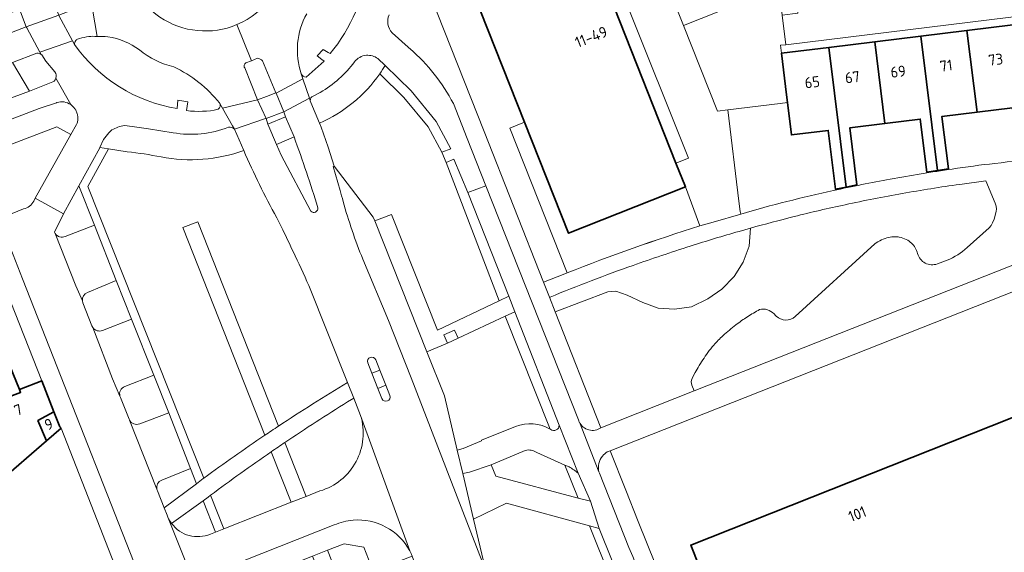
# Model space of a CAD drawing. Extents: x 150256 to 156914, y 461459 to 469481.
# Tile 291 of 656: x 154750 to 154871, y 464395 to 464461. Entities that reach past the tile are written whole.
import ezdxf
from ezdxf.enums import TextEntityAlignment as Align

# ---------------------------------------------------------------- set-up
doc = ezdxf.new("R2010")
doc.units = 0
doc.header["$LTSCALE"] = 0.75
for name, color, linetype, lineweight in [('B-RO-GR-BEPLANTING_CULTUUR_BODEMBEDEKKER-GV', 251, 'CONTINUOUS', 18), ('B-RO-GR-GROENVOORZIENING-GV', 251, 'CONTINUOUS', 18), ('B-RO-GR-HAAG-GV', 251, 'CONTINUOUS', 13), ('B-RO-IE-TERREINAFSCHEIDING_KUNSTMATIG_MUUR-G', 251, 'IE-TERREINAFSCHEIDING-KUNSTMATIG-DICHT', 18), ('B-RO-OG-BEBOUWING-GV', 6, 'CONTINUOUS', 35), ('B-RO-OG-BEBOUWING-T18', 1, 'CONTINUOUS', 18), ('B-RO-OG-TERREIN_CULTUURSCHEIDING-GV', 251, 'CONTINUOUS', 18), ('B-RO-VH-VERHARDING_ASFALT-GV', 251, 'CONTINUOUS', 18), ('B-RO-VH-VERHARDING_BETON-GV', 251, 'CONTINUOUS', 18), ('B-RO-VH-VERHARDING_BETONSTRAATSTEEN-GV', 251, 'CONTINUOUS', 18), ('B-RO-VH-VERHARDING_GRASBETONSTEEN-GV', 251, 'CONTINUOUS', 18), ('B-RO-VH-VERHARDING_TEGEL-GV', 251, 'CONTINUOUS', 18)]:
    doc.layers.add(name, color=color, linetype=linetype, lineweight=lineweight)
doc.styles.add('NLCS-ISO-M200-T18', font='NLCS-ISO.ttf', dxfattribs={"height": 360})
doc.linetypes.add('IE-TERREINAFSCHEIDING-KUNSTMATIG-DICHT', pattern='A,8,-1,[82,NLCS.SHX,S=0.75,R=90,X=0,Y=0],-1', length=10)

msp = doc.modelspace()

# ---------------------------------------------------------------- linework, layer by layer
at = {"layer": 'B-RO-GR-BEPLANTING_CULTUUR_BODEMBEDEKKER-GV'}
for points in [[(154757.491, 464440.26), (154755.605, 464436.802), (154754.487, 464434.56), (154754.565, 464434.393)], [(154755.8, 464434.03), (154759.39, 464435.41), (154757.491, 464440.26)], [(154762.06, 464428.59), (154758.56, 464427.13)], [(154760.38, 464422.44), (154763.95, 464423.84), (154762.06, 464428.59)], [(154757.917, 464426.096), (154757.919, 464426.078), (154757.98, 464425.84), (154759.09, 464423), (154759.205, 464422.79)], [(154768.55, 464412.28), (154766.72, 464416.94), (154763.14, 464415.53)], [(154762.543, 464414.35), (154762.609, 464414.191), (154763.67, 464411.5), (154763.709, 464411.409), (154763.711, 464411.404)], [(154764.97, 464410.94), (154768.55, 464412.28)], [(154767.17, 464402.66), (154767.978, 464400.588), (154771.953, 464403.557), (154771.23, 464405.41)], [(154771.23, 464405.41), (154767.69, 464404)], [(154773.69, 464397.34), (154774.287, 464397.576), (154772.771, 464401.461), (154768.895, 464398.649)]]:
    msp.add_lwpolyline(points, dxfattribs=at)
for points in [[(154754.565, 464434.393, 0.3765892), (154755.8, 464434.03)], [(154758.56, 464427.13, 0.3607556), (154757.917, 464426.096)], [(154759.205, 464422.79, 0.3471102), (154760.38, 464422.44)], [(154763.14, 464415.53, 0.4091974), (154762.543, 464414.35)], [(154763.711, 464411.404, 0.4001252), (154764.97, 464410.94)], [(154767.69, 464404, 0.3794941), (154767.095, 464402.864)], [(154767.095, 464402.864, 0.0547862), (154767.17, 464402.66)], [(154768.895, 464398.649, 0.3443323), (154773.69, 464397.34)]]:
    msp.add_lwpolyline(points, format="xyb", dxfattribs=at)
at = {"layer": 'B-RO-GR-GROENVOORZIENING-GV'}
for points in [[(154795.204, 464455.105, -0.0167477), (154794.541, 464454.094)], [(154751.41, 464437.766, 0.1153944), (154751.92, 464438.391)], [(154750.675, 464437.433, 0.1158968), (154751.41, 464437.766)], [(154815.583, 464410.233, 0.5857073), (154816.64, 464410.75)], [(154818.98, 464404.84, 0.0580028), (154817.84, 464405.63)]]:
    msp.add_lwpolyline(points, format="xyb", dxfattribs=at)
for points in [[(154803.291, 464444.851), (154801.484, 464448.223), (154798.39, 464451.977), (154795.204, 464455.105)], [(154794.541, 464454.094), (154797.515, 464451.175), (154800.495, 464447.56), (154802.176, 464444.423), (154803.291, 464444.851)], [(154751.92, 464438.391), (154752.09, 464438.752), (154756.5, 464446.587), (154754.755, 464447.541), (154744.529, 464443.623), (154747.634, 464436.198), (154750.675, 464437.433)], [(154816.64, 464410.75), (154811.176, 464424.754), (154809.979, 464424.194)], [(154809.979, 464424.194), (154815.54, 464410.265), (154815.583, 464410.233)], [(154817.84, 464405.63), (154817.344, 464405.85), (154818.979, 464401.777), (154820.48, 464401.38), (154818.98, 464404.84)]]:
    msp.add_lwpolyline(points, dxfattribs=at)
for points in [[(154759.39, 464435.41), (154762.06, 464428.59), (154763.95, 464423.84), (154766.72, 464416.94), (154768.55, 464412.28), (154771.23, 464405.41), (154771.953, 464403.557), (154772.8, 464404.19), (154772.87, 464404.241), (154758.592, 464440.191), (154761.117, 464444.824), (154760.066, 464444.985), (154760.061, 464444.972), (154757.491, 464440.26)], [(154805.371, 464439.435), (154803.665, 464443.577), (154802.725, 464443.152), (154809.228, 464426.09), (154810.431, 464426.663)], [(154802.888, 464420.88), (154804.2, 464421.493), (154803.73, 464422.496), (154802.406, 464421.912)], [(154775.35, 464397.995), (154773.703, 464402.144), (154773.39, 464401.91), (154772.771, 464401.461), (154774.287, 464397.576)], [(154840.726, 464302.047), (154841.575, 464302.346), (154841.826, 464321.227), (154842.153, 464334.63), (154842.467, 464343.535), (154842.207, 464344.978), (154841.674, 464347.938), (154821.535, 464398.026), (154820.355, 464398.351), (154840.746, 464347.565), (154841.464, 464343.463), (154841.14, 464334.269), (154841.083, 464331.912), (154840.826, 464321.248), (154840.73, 464314.027), (154836.914, 464312.722), (154838.381, 464308.423), (154840.576, 464302.455)]]:
    msp.add_lwpolyline(points, close=True, dxfattribs=at)
at = {"layer": 'B-RO-GR-HAAG-GV'}
for points in [[(154795.204, 464455.105, -0.0167477), (154794.541, 464454.094)], [(154751.41, 464437.766, 0.1153944), (154751.92, 464438.391)], [(154750.675, 464437.433, 0.1158968), (154751.41, 464437.766)], [(154815.583, 464410.233, 0.5857073), (154816.64, 464410.75)], [(154818.98, 464404.84, 0.0580028), (154817.84, 464405.63)]]:
    msp.add_lwpolyline(points, format="xyb", dxfattribs=at)
for points in [[(154803.291, 464444.851), (154801.484, 464448.223), (154798.39, 464451.977), (154795.204, 464455.105)], [(154794.541, 464454.094), (154797.515, 464451.175), (154800.495, 464447.56), (154802.176, 464444.423), (154803.291, 464444.851)], [(154751.92, 464438.391), (154752.09, 464438.752), (154756.5, 464446.587), (154754.755, 464447.541), (154744.529, 464443.623), (154747.634, 464436.198), (154750.675, 464437.433)], [(154816.64, 464410.75), (154811.176, 464424.754), (154809.979, 464424.194), (154815.54, 464410.265), (154815.583, 464410.233)], [(154817.84, 464405.63), (154817.344, 464405.85), (154818.979, 464401.777), (154820.48, 464401.38), (154818.98, 464404.84)]]:
    msp.add_lwpolyline(points, dxfattribs=at)
for points in [[(154763.95, 464423.84), (154766.72, 464416.94), (154768.55, 464412.28), (154771.23, 464405.41), (154771.953, 464403.557), (154772.8, 464404.19), (154772.87, 464404.241), (154758.592, 464440.191), (154761.117, 464444.824), (154760.066, 464444.985), (154760.061, 464444.972), (154757.491, 464440.26), (154759.39, 464435.41), (154762.06, 464428.59)], [(154809.228, 464426.09), (154810.431, 464426.663), (154805.371, 464439.435), (154803.665, 464443.577), (154802.725, 464443.152)], [(154773.703, 464402.144), (154773.39, 464401.91), (154772.771, 464401.461), (154774.287, 464397.576), (154775.35, 464397.995)], [(154842.207, 464344.978), (154841.674, 464347.938), (154821.535, 464398.026), (154820.355, 464398.351), (154840.746, 464347.565), (154841.464, 464343.463), (154841.14, 464334.269), (154841.083, 464331.912), (154840.826, 464321.248), (154840.73, 464314.027), (154836.914, 464312.722), (154838.381, 464308.423), (154840.576, 464302.455), (154840.726, 464302.047), (154841.575, 464302.346), (154841.826, 464321.227), (154842.153, 464334.63), (154842.467, 464343.535)]]:
    msp.add_lwpolyline(points, close=True, dxfattribs=at)
at = {"layer": 'B-RO-IE-TERREINAFSCHEIDING_KUNSTMATIG_MUUR-G'}
for points in [[(154843.865, 464450.416), (154837.387, 464449.63), (154838.759, 464438.376)], [(154817.596, 464429.531), (154810.551, 464447.372)], [(154838.935, 464437.107), (154838.999, 464436.796)], [(154833.967, 464435.33), (154835.613, 464435.808)], [(154817.596, 464429.531), (154817.102, 464429.333)], [(154817.597, 464429.529), (154817.596, 464429.531)]]:
    msp.add_lwpolyline(points, dxfattribs=at)
for points in [[(154876.373, 464443.657, 0.0077404), (154870.298, 464443.04)], [(154865.048, 464442.347, 0.0079686), (154857.394, 464441.086)], [(154870.298, 464443.04, 0.0078241), (154865.048, 464442.347)], [(154857.394, 464441.086, 0.0085728), (154850.394, 464439.692)], [(154850.394, 464439.692, 0.0091343), (154844.683, 464438.346)], [(154844.683, 464438.346, 0.0091404), (154838.999, 464436.796)], [(154833.967, 464435.33, 0.0198587), (154817.596, 464429.531)]]:
    msp.add_lwpolyline(points, format="xyb", dxfattribs=at)
at = {"layer": 'B-RO-OG-BEBOUWING-GV'}
for points in [[(154831.004, 464443.085), (154823.42, 464462.305), (154821.358, 464467.507), (154806.934, 464461.794), (154812.354, 464448.125), (154817.783, 464434.431), (154832.171, 464440.129)], [(154861.185, 464458.734), (154863.236, 464442.158), (154864.556, 464442.355), (154863.765, 464448.824), (154868.092, 464449.356), (154866.852, 464459.434)], [(154872.518, 464460.133), (154866.852, 464459.434), (154868.092, 464449.356), (154872.447, 464449.892), (154873.25, 464443.428), (154874.578, 464443.562)], [(154856.752, 464447.965), (154855.518, 464458.034), (154849.851, 464457.334), (154851.956, 464440.116), (154853.281, 464440.393), (154852.426, 464447.434)], [(154863.236, 464442.158), (154861.185, 464458.734), (154855.518, 464458.034), (154856.752, 464447.965), (154861.105, 464448.5), (154861.916, 464441.949)], [(154849.851, 464457.334), (154843.996, 464456.611), (154844.623, 464451.504), (154844.74, 464450.552), (154845.233, 464446.541), (154849.763, 464447.097), (154850.654, 464439.843), (154851.956, 464440.116)], [(154750.16, 464415.16), (154748.06, 464420.31), (154746.759, 464419.792), (154745.833, 464422.117), (154737.342, 464418.764), (154737.208, 464419.102), (154735.349, 464418.366), (154738.528, 464410.343), (154750.297, 464414.797)], [(154738.528, 464410.343), (154740.462, 464405.462), (154741.081, 464406.055), (154743.312, 464408.189), (154747.488, 464403.644), (154747.571, 464403.723), (154753.48, 464408.838), (154752.446, 464411.332), (154754.4, 464412.422), (154752.91, 464416.22), (154750.16, 464415.16), (154750.297, 464414.797)], [(154844.7, 464366.042), (154852.843, 464345.507), (154857.326, 464334.202), (154915.515, 464357.276), (154914.766, 464359.146), (154920.095, 464361.261), (154913.504, 464377.925), (154922.957, 464381.656), (154919.496, 464411.404), (154899.173, 464409.058), (154899.97, 464402.151), (154883.885, 464404.44), (154879.715, 464414.577), (154832.827, 464395.984)], [(154755.287, 464410.404), (154755.13, 464410.56), (154754.4, 464412.422), (154752.446, 464411.332), (154753.48, 464408.838)]]:
    msp.add_lwpolyline(points, close=True, dxfattribs=at)
at = {"layer": 'B-RO-OG-TERREIN_CULTUURSCHEIDING-GV'}
for points in [[(154799.195, 464467.778), (154807.395, 464446.962), (154814.706, 464428.402), (154817.102, 464429.333), (154817.597, 464429.529), (154817.596, 464429.531), (154810.551, 464447.372), (154812.354, 464448.125), (154806.934, 464461.794), (154821.358, 464467.507), (154823.13, 464468.209), (154822.346, 464470.176), (154825.292, 464471.351), (154822.827, 464477.676), (154821.091, 464482.001), (154800.743, 464471.114)], [(154757.568, 464458.416), (154757.176, 464458.305)], [(154785.462, 464453.659), (154787.682, 464455.628), (154787.393, 464455.857), (154786.831, 464456.302), (154787.561, 464457.081), (154788.199, 464456.702), (154788.41, 464456.577)], [(154751.388, 464451.935), (154749.318, 464455.456), (154745.916, 464454.18), (154743.842, 464453.426), (154730.615, 464448.513), (154725.425, 464446.919), (154725.182, 464446.674), (154725.123, 464446.361), (154725.181, 464446.205), (154725.376, 464446.031), (154725.7, 464446.041), (154732.427, 464446.076)], [(154802.176, 464444.423), (154800.495, 464447.56), (154797.515, 464451.175), (154794.541, 464454.094)], [(154738.807, 464447.301), (154751.388, 464451.935)], [(154769.581, 464449.789), (154769.683, 464450.826), (154770.892, 464450.646), (154770.733, 464449.549)], [(154787.104, 464447.999), (154787.313, 464447.494), (154788.164, 464445.052), (154788.924, 464442.715), (154793.728, 464436.421), (154793.915, 464435.951), (154795.993, 464436.719), (154801.646, 464422.477), (154809.228, 464426.09), (154802.725, 464443.152), (154802.176, 464444.423)], [(154763.444, 464444.466), (154761.117, 464444.824), (154758.592, 464440.191), (154772.87, 464404.241)], [(154866.875, 464432.667), (154869.588, 464435.106), (154869.824, 464435.393), (154870.002, 464435.726), (154870.183, 464436.159), (154870.329, 464436.603), (154870.461, 464437.153), (154870.482, 464437.383), (154870.443, 464437.761), (154870.33, 464438.125), (154869.162, 464440.88), (154865.96, 464440.457)], [(154782.39, 464435.239), (154781.84, 464436.34)], [(154780.364, 464409.517), (154770.277, 464435.116), (154772.138, 464435.849), (154782.066, 464410.654)], [(154782.066, 464410.654), (154772.138, 464435.849), (154770.277, 464435.116), (154780.364, 464409.517)], [(154840.173, 464435.053), (154840.029, 464432.82), (154839.281, 464430.88), (154838.16, 464429.089), (154836.666, 464427.521), (154834.947, 464426.327), (154832.929, 464425.357), (154830.836, 464425.059), (154828.818, 464425.208), (154826.95, 464425.88), (154825.007, 464426.775), (154823.587, 464427.298), (154822.615, 464427.223), (154816.147, 464424.744), (154821.78, 464410.444), (154833.263, 464414.983), (154832.987, 464415.719)], [(154845.698, 464424.17), (154855.485, 464433.129)], [(154863.205, 464430.652), (154864.402, 464431.091)], [(154790.57, 464416.017), (154785.81, 464427.97)], [(154841.319, 464425.009), (154841.538, 464425.084)], [(154815.54, 464410.265), (154809.979, 464424.194), (154804.2, 464421.493), (154802.888, 464420.88), (154800.333, 464419.815), (154802.492, 464414.388), (154804.066, 464407.698), (154804.792, 464407.874), (154807.073, 464408.857), (154807.05, 464408.91)], [(154843.257, 464424.282), (154843.365, 464424.221)], [(154832.992, 464416.535), (154833.05, 464416.639), (154833.371, 464417.271), (154833.727, 464417.884)], [(154791.328, 464414.089), (154790.56, 464413.63)], [(154792.17, 464411.97), (154791.328, 464414.089)], [(154807.05, 464408.91), (154811.27, 464410.59)], [(154781.165, 464407.485), (154783.618, 464401.258), (154785.479, 464401.992), (154782.86, 464408.64)], [(154782.86, 464408.64), (154785.479, 464401.992), (154787.17, 464402.66)], [(154773.703, 464402.144), (154775.35, 464397.995), (154783.618, 464401.258), (154781.165, 464407.485)], [(154812.44, 464407.66), (154808.245, 464405.882), (154808.81, 464404.47), (154818.979, 464401.777)], [(154818.979, 464401.777), (154817.344, 464405.85), (154813.89, 464407.38)], [(154799.276, 464392.616), (154798.512, 464394.62), (154793.728, 464392.785), (154792.56, 464395.716), (154790.135, 464396.145), (154788.1, 464395.34), (154799.94, 464365.291), (154805.932, 464367.614), (154802.312, 464376.894), (154801.591, 464378.754)]]:
    msp.add_lwpolyline(points, dxfattribs=at)
for points in [[(154788.41, 464456.577, 0.15577), (154792.996, 464467.695)], [(154785.537, 464461.478, 0.208866), (154784.856, 464454.071)], [(154757.088, 464458.188, 0.1460927), (154756.949, 464457.687)], [(154757.176, 464458.305, 0.0532827), (154757.088, 464458.188)], [(154758.687, 464458.678, 0.0466337), (154757.568, 464458.416)], [(154759.716, 464458.681, 0.0534524), (154758.687, 464458.678)], [(154761.056, 464458.627, 0.0432735), (154759.716, 464458.681)], [(154764.926, 464457.021, 0.1348267), (154761.056, 464458.627)], [(154756.949, 464457.687, 0.2002903), (154769.581, 464449.789)], [(154769.171, 464454.931, -0.1097359), (154764.926, 464457.021)], [(154774.802, 464450.485, 0.1144122), (154769.171, 464454.931)], [(154784.856, 464454.071, 0.2376997), (154785.462, 464453.659)], [(154794.541, 464454.094, -0.1383413), (154787.104, 464447.999)], [(154770.733, 464449.549, 0.0866742), (154774.644, 464449.704)], [(154774.644, 464449.704, 0.358603), (154774.802, 464450.485)], [(154767.598, 464443.827, 0.024801), (154763.444, 464444.466)], [(154777.785, 464444.611, -0.1325151), (154767.598, 464443.827)], [(154781.84, 464436.34, -0.0214107), (154777.785, 464444.611)], [(154865.96, 464440.457, 0.008769), (154858.888, 464439.327)], [(154858.888, 464439.327, 0.0089544), (154851.86, 464437.948)], [(154851.86, 464437.948, 0.0087241), (154845.576, 464436.485)], [(154845.576, 464436.485, 0.0066382), (154840.173, 464435.053)], [(154783.863, 464432.173, 0.0055234), (154782.39, 464435.239)], [(154855.485, 464433.129, -0.0505294), (154856.319, 464433.599)], [(154856.319, 464433.599, -0.0517638), (154857.229, 464433.902)], [(154857.229, 464433.902, -0.0501689), (154857.945, 464433.994)], [(154857.945, 464433.994, -0.0632866), (154858.515, 464433.944)], [(154858.515, 464433.944, -0.0610944), (154859.381, 464433.645)], [(154859.381, 464433.645, -0.0755137), (154860.011, 464433.213)], [(154860.011, 464433.213, -0.0762805), (154860.479, 464432.633)], [(154860.479, 464432.633, -0.0740681), (154860.77, 464431.915)], [(154864.402, 464431.091, 0.08419), (154866.875, 464432.667)], [(154785.81, 464427.97, 0.0058954), (154783.863, 464432.173)], [(154860.77, 464431.915, 0.4397497), (154863.205, 464430.652)], [(154841.538, 464425.084, -0.2525877), (154843.257, 464424.282)], [(154838.394, 464423.135, -0.0226571), (154839.817, 464424.135)], [(154839.817, 464424.135, -0.0226989), (154841.319, 464425.009)], [(154843.365, 464424.221, 0.4007768), (154845.698, 464424.17)], [(154836.807, 464421.804, -0.0219443), (154838.394, 464423.135)], [(154835.661, 464420.635, -0.0272154), (154836.807, 464421.804)], [(154834.942, 464419.721, -0.0275297), (154835.661, 464420.635)], [(154833.727, 464417.884, -0.0157413), (154834.942, 464419.721)], [(154782.066, 464410.654, -0.0109015), (154790.57, 464416.017)], [(154832.987, 464415.719, -0.2610348), (154832.992, 464416.535)], [(154790.56, 464413.63, 0.0094301), (154782.86, 464408.64)], [(154787.17, 464402.66, 0.418035), (154792.17, 464411.97)], [(154780.364, 464409.517, -0.0019977), (154782.066, 464410.654)], [(154811.27, 464410.59, -0.230662), (154815.54, 464410.265)], [(154772.87, 464404.241, -0.0098684), (154780.364, 464409.517)], [(154782.86, 464408.64, 0.0020323), (154781.165, 464407.485)], [(154781.165, 464407.485, 0.0094629), (154773.703, 464402.144)], [(154813.89, 464407.38, 0.2151405), (154812.44, 464407.66)]]:
    msp.add_lwpolyline(points, format="xyb", dxfattribs=at)
for points in [[(154840.73, 464314.027), (154840.826, 464321.248), (154841.083, 464331.912), (154841.14, 464334.269), (154841.464, 464343.463), (154840.746, 464347.565), (154820.355, 464398.351), (154810.16, 464401.16), (154806.065, 464399.2), (154807.292, 464393.987), (154809.253, 464387.782), (154810.756, 464384.058), (154824.507, 464348.773), (154827.552, 464340.454), (154827.781, 464339.756), (154830.796, 464330.588), (154831.493, 464328.602), (154836.914, 464312.722)], [(154788.1, 464395.34), (154786.24, 464394.604), (154798.075, 464364.569), (154805.327, 464346.163), (154807.188, 464346.896), (154799.94, 464365.291)]]:
    msp.add_lwpolyline(points, close=True, dxfattribs=at)
at = {"layer": 'B-RO-VH-VERHARDING_ASFALT-GV'}
for points in [[(154776.94, 464460.14, -0.5425397), (154763.079, 464469.538)], [(154783.045, 464468.908, -0.2898438), (154776.94, 464460.14)], [(154792.996, 464467.695, -0.15577), (154788.41, 464456.577)], [(154784.856, 464454.071, -0.208866), (154785.537, 464461.478)], [(154795.542, 464460.194, -0.1385398), (154795.673, 464461.356)], [(154796.042, 464459.139, -0.1398655), (154795.542, 464460.194)], [(154756.949, 464457.687, -0.1460927), (154757.088, 464458.188)], [(154757.088, 464458.188, -0.0532827), (154757.176, 464458.305)], [(154757.568, 464458.416, -0.0466337), (154758.687, 464458.678)], [(154758.687, 464458.678, -0.0534524), (154759.716, 464458.681)], [(154759.716, 464458.681, -0.0432735), (154761.056, 464458.627)], [(154761.056, 464458.627, -0.1348267), (154764.926, 464457.021)], [(154752.311, 464456.627, -0.1574097), (154752.845, 464456.463)], [(154769.581, 464449.789, -0.2002903), (154756.949, 464457.687)], [(154764.926, 464457.021, 0.1097359), (154769.171, 464454.931)], [(154803.605, 464450.416, 0.0930555), (154798.268, 464457.157)], [(154777.9, 464454.812, -0.4675705), (154778.059, 464455.439)], [(154779.489, 464455.993, -0.2179951), (154780.076, 464455.667)], [(154787.208, 464451.796, 0.1022568), (154791.416, 464455.548)], [(154791.416, 464455.548, -0.2127001), (154792.893, 464456.36)], [(154792.893, 464456.36, -0.1816061), (154794.296, 464455.965)], [(154754.524, 464454.315, -0.2469705), (154754.65, 464453.537)], [(154769.171, 464454.931, -0.1144122), (154774.802, 464450.485)], [(154754.65, 464453.537, -0.2459523), (154754.08, 464452.993)], [(154785.462, 464453.659, -0.2376997), (154784.856, 464454.071)], [(154754.777, 464450.529, -0.2370024), (154756.473, 464450.283)], [(154785.978, 464450.752, -0.3597813), (154786.339, 464451.322)], [(154756.473, 464450.283, -0.0939907), (154756.968, 464449.778)], [(154774.644, 464449.704, -0.0866742), (154770.733, 464449.549)], [(154774.802, 464450.485, -0.358603), (154774.644, 464449.704)], [(154761.559, 464447.172, -0.0887308), (154763.08, 464447.703)], [(154769.079, 464446.813, 0.1334702), (154775.927, 464447.487)], [(154775.927, 464447.487, -0.2832551), (154776.64, 464447.243)], [(154783.979, 464446.302, -0.013521), (154786.917, 464437.568)], [(154777.785, 464444.611, 0.0214107), (154781.84, 464436.34)], [(154790.022, 464438.358, -0.0051855), (154789.659, 464439.714)], [(154786.917, 464437.568, -0.6990895), (154786.036, 464437.14)], [(154792.44, 464431.236, -0.0277489), (154790.022, 464438.358)], [(154782.39, 464435.239, -0.0055234), (154783.863, 464432.173)], [(154783.863, 464432.173, -0.0058954), (154785.81, 464427.97)], [(154793.069, 464418.447, -0.9849618), (154794.048, 464418.827)], [(154795.772, 464414.414, -0.9817279), (154794.805, 464414.039)]]:
    msp.add_lwpolyline(points, format="xyb", dxfattribs=at)
for points in [[(154754.096, 464463.548), (154750.179, 464462.056), (154750.183, 464462.037), (154751.002, 464459.879), (154755.001, 464461.312), (154754.106, 464463.524)], [(154755.001, 464461.312), (154751.002, 464459.879), (154751.056, 464459.737), (154752.684, 464456.757), (154756.683, 464458.152), (154755.03, 464461.257)], [(154785.066, 464453.449), (154781.763, 464451.693), (154782.71, 464449.388), (154785.87, 464451.072)], [(154779.465, 464450.861), (154780.525, 464448.589), (154782.71, 464449.388), (154781.763, 464451.693), (154781.752, 464451.72), (154780.581, 464451.28)], [(154780.525, 464448.589), (154779.465, 464450.861), (154775.173, 464449.831), (154776.404, 464447.659), (154776.64, 464447.243), (154780.448, 464448.561), (154780.528, 464448.579)]]:
    msp.add_lwpolyline(points, close=True, dxfattribs=at)
for points in [[(154759.716, 464458.681), (154759.172, 464462.044), (154758.863, 464462.809), (154756.942, 464462.048), (154755.001, 464461.312), (154755.03, 464461.257), (154756.683, 464458.152), (154756.949, 464457.687)], [(154758.863, 464462.809), (154759.172, 464462.044), (154759.716, 464458.681)], [(154751.002, 464459.879), (154748.11, 464458.744), (154744.634, 464457.471), (154742.618, 464456.696), (154742.669, 464456.56), (154743.842, 464453.426), (154745.916, 464454.18), (154749.318, 464455.456), (154752.311, 464456.627)], [(154752.845, 464456.463), (154752.684, 464456.757), (154751.056, 464459.737), (154751.002, 464459.879)], [(154776.94, 464460.14), (154778.733, 464455.7), (154779.489, 464455.993)], [(154778.059, 464455.439), (154778.733, 464455.7), (154776.94, 464460.14)], [(154798.268, 464457.157), (154798.218, 464457.202), (154798.148, 464457.262), (154798.038, 464457.362), (154796.042, 464459.139)], [(154756.949, 464457.687), (154756.683, 464458.152), (154752.684, 464456.757), (154752.845, 464456.463), (154752.903, 464456.419), (154753.413, 464455.656), (154754.524, 464454.315)], [(154757.176, 464458.305), (154757.568, 464458.416)], [(154788.41, 464456.577), (154788.199, 464456.702), (154787.561, 464457.081), (154786.831, 464456.302), (154787.393, 464455.857), (154787.682, 464455.628), (154785.462, 464453.659)], [(154780.076, 464455.667), (154781.752, 464451.72), (154781.763, 464451.693), (154785.066, 464453.449), (154784.856, 464454.071)], [(154794.296, 464455.965), (154795.204, 464455.105), (154798.39, 464451.977), (154801.484, 464448.223), (154803.291, 464444.851), (154802.176, 464444.423), (154802.725, 464443.152), (154803.665, 464443.577), (154805.371, 464439.435), (154807.606, 464440.286), (154805.305, 464446.112), (154803.605, 464450.416)], [(154774.802, 464450.485), (154775.173, 464449.831), (154779.465, 464450.861), (154777.9, 464454.812)], [(154754.08, 464452.993), (154751.388, 464451.935), (154738.807, 464447.301)], [(154756.473, 464450.283), (154754.65, 464453.537)], [(154754.65, 464453.537), (154756.473, 464450.283)], [(154784.856, 464454.071), (154785.066, 464453.449), (154785.87, 464451.072), (154785.978, 464450.752)], [(154786.339, 464451.322), (154787.208, 464451.796)], [(154738.745, 464444.518), (154752.604, 464449.79), (154754.734, 464450.515), (154754.777, 464450.529)], [(154770.733, 464449.549), (154770.892, 464450.646), (154769.683, 464450.826), (154769.581, 464449.789)], [(154789.659, 464439.714), (154788.779, 464442.661), (154788.924, 464442.715), (154788.164, 464445.052), (154787.313, 464447.494), (154787.104, 464447.999), (154786.045, 464450.556), (154785.978, 464450.752), (154785.87, 464451.072), (154782.71, 464449.388)], [(154756.968, 464449.778), (154757.08, 464449.74), (154757.264, 464449.16), (154757.296, 464449.059), (154757.3, 464449.041), (154757.322, 464448.956), (154757.341, 464448.852), (154757.354, 464448.746), (154757.361, 464448.641), (154757.36, 464448.535), (154757.354, 464448.429), (154757.34, 464448.324), (154757.32, 464448.22), (154757.294, 464448.117), (154757.262, 464448.016), (154757.223, 464447.917), (154757.181, 464447.828), (154756.5, 464446.587), (154752.09, 464438.752), (154755.605, 464436.802), (154757.491, 464440.26), (154760.061, 464444.972), (154760.066, 464444.985), (154760.527, 464445.97), (154760.673, 464446.191), (154760.83, 464446.405), (154760.998, 464446.611), (154761.176, 464446.808), (154761.363, 464446.995), (154761.518, 464447.15), (154761.559, 464447.172)], [(154776.64, 464447.243), (154776.404, 464447.659), (154775.173, 464449.831), (154774.802, 464450.485)], [(154782.71, 464449.388), (154782.922, 464448.785), (154783.979, 464446.302)], [(154786.036, 464437.14), (154782.404, 464444.065), (154781.833, 464445.367), (154780.761, 464447.887), (154780.528, 464448.579), (154780.448, 464448.561), (154776.64, 464447.243), (154777.785, 464444.611)], [(154763.08, 464447.703), (154764.041, 464447.606), (154766.062, 464447.287), (154769.079, 464446.813)], [(154781.84, 464436.34), (154782.39, 464435.239)], [(154819.027, 464336.588), (154823.533, 464338.219), (154827.781, 464339.756), (154827.552, 464340.454), (154824.507, 464348.773), (154810.756, 464384.058), (154809.253, 464387.782), (154807.292, 464393.987), (154807.129, 464393.959), (154798.387, 464416.602), (154795.611, 464423.667), (154792.44, 464431.236)], [(154785.81, 464427.97), (154790.57, 464416.017), (154791.328, 464414.089), (154792.17, 464411.97), (154798.221, 464395.276), (154798.39, 464394.94), (154798.512, 464394.62), (154799.276, 464392.616)], [(154794.297, 464415.301), (154793.577, 464417.171), (154793.069, 464418.447)], [(154794.048, 464418.827), (154794.541, 464417.553), (154795.278, 464415.699), (154795.772, 464414.414)], [(154794.805, 464414.039), (154794.297, 464415.301)], [(154765.559, 464384.16), (154755.287, 464410.404), (154753.48, 464408.838), (154747.571, 464403.723), (154747.488, 464403.644), (154745.343, 464401.616), (154743.163, 464399.555), (154740.983, 464397.493), (154738.78, 464395.41), (154737.713, 464394.351)]]:
    msp.add_lwpolyline(points, dxfattribs=at)
at = {"layer": 'B-RO-VH-VERHARDING_BETON-GV'}
msp.add_lwpolyline([(154792.44, 464431.236), (154795.611, 464423.667), (154798.387, 464416.602), (154807.129, 464393.959), (154807.292, 464393.987), (154806.065, 464399.2), (154804.748, 464404.798), (154804.066, 464407.698), (154802.492, 464414.388), (154800.333, 464419.815), (154793.915, 464435.951), (154793.728, 464436.421), (154788.924, 464442.715), (154788.779, 464442.661), (154789.659, 464439.714)], dxfattribs=at)
for points in [[(154789.659, 464439.714, 0.0051855), (154790.022, 464438.358)], [(154790.022, 464438.358, 0.0277489), (154792.44, 464431.236)]]:
    msp.add_lwpolyline(points, format="xyb", dxfattribs=at)
at = {"layer": 'B-RO-VH-VERHARDING_BETONSTRAATSTEEN-GV'}
for points in [[(154822.936, 464482.735), (154831.924, 464460.049), (154836.287, 464461.775), (154827.301, 464484.487)], [(154782.922, 464448.785), (154782.71, 464449.388), (154780.525, 464448.589), (154780.528, 464448.579), (154780.761, 464447.887)], [(154793.577, 464417.171), (154794.297, 464415.301), (154795.278, 464415.699), (154794.541, 464417.553)]]:
    msp.add_lwpolyline(points, close=True, dxfattribs=at)
for points in [[(154763.079, 464469.538, 0.5425397), (154776.94, 464460.14)], [(154776.94, 464460.14, 0.2898438), (154783.045, 464468.908)], [(154795.673, 464461.356, 0.1385398), (154795.542, 464460.194)], [(154795.542, 464460.194, 0.1398655), (154796.042, 464459.139)], [(154798.268, 464457.157, -0.0930555), (154803.605, 464450.416)], [(154778.059, 464455.439, 0.4675705), (154777.9, 464454.812)], [(154780.076, 464455.667, 0.2179951), (154779.489, 464455.993)], [(154786.917, 464437.568, 0.013521), (154783.979, 464446.302)], [(154751.92, 464438.391, -0.1153944), (154751.41, 464437.766)], [(154751.41, 464437.766, -0.1158968), (154750.675, 464437.433)], [(154786.036, 464437.14, 0.6990895), (154786.917, 464437.568)], [(154755.8, 464434.03, -0.3765892), (154754.565, 464434.393)], [(154757.917, 464426.096, -0.3607556), (154758.56, 464427.13)], [(154760.38, 464422.44, -0.3471102), (154759.205, 464422.79)], [(154794.048, 464418.827, 0.9849618), (154793.069, 464418.447)], [(154762.543, 464414.35, -0.4091974), (154763.14, 464415.53)], [(154794.805, 464414.039, 0.9817279), (154795.772, 464414.414)], [(154792.17, 464411.97, -0.418035), (154787.17, 464402.66)], [(154764.97, 464410.94, -0.4001252), (154763.711, 464411.404)], [(154815.54, 464410.265, 0.230662), (154811.27, 464410.59)], [(154816.64, 464410.75, -0.5857073), (154815.583, 464410.233)], [(154819, 464411.44, 0.04193), (154819.112, 464411.151)], [(154819.119, 464411.137, 0.4550574), (154821.78, 464410.444)], [(154812.44, 464407.66, -0.2151405), (154813.89, 464407.38)], [(154817.84, 464405.63, -0.0580028), (154818.98, 464404.84)], [(154767.095, 464402.864, -0.3794941), (154767.69, 464404)], [(154767.17, 464402.66, -0.0547862), (154767.095, 464402.864)], [(154768.434, 464399.438, -0.0185134), (154768.34, 464399.66)], [(154768.895, 464398.649, -0.0574247), (154768.434, 464399.438)], [(154773.69, 464397.34, -0.3443323), (154768.895, 464398.649)], [(154788.94, 464398.47, -0.0826869), (154791.239, 464399.058)], [(154791.239, 464399.058, -0.2996761), (154798.221, 464395.276)]]:
    msp.add_lwpolyline(points, format="xyb", dxfattribs=at)
for points in [[(154821.78, 464410.444), (154816.147, 464424.744), (154815.444, 464426.529), (154814.706, 464428.402), (154807.395, 464446.962), (154799.195, 464467.778)], [(154796.042, 464459.139), (154798.038, 464457.362), (154798.148, 464457.262), (154798.218, 464457.202), (154798.268, 464457.157)], [(154777.9, 464454.812), (154779.465, 464450.861), (154780.581, 464451.28), (154781.752, 464451.72), (154780.076, 464455.667)], [(154778.733, 464455.7), (154778.059, 464455.439)], [(154779.489, 464455.993), (154778.733, 464455.7)], [(154803.605, 464450.416), (154805.305, 464446.112), (154807.606, 464440.286), (154819, 464411.44)], [(154783.979, 464446.302), (154781.833, 464445.367), (154782.404, 464444.065), (154786.036, 464437.14)], [(154767.095, 464402.864), (154763.711, 464411.404), (154763.709, 464411.409), (154763.67, 464411.5), (154762.609, 464414.191), (154762.543, 464414.35), (154761.639, 464416.498), (154759.205, 464422.79), (154759.09, 464423), (154757.98, 464425.84), (154757.919, 464426.078), (154757.917, 464426.096), (154757.092, 464427.938), (154754.565, 464434.393), (154754.487, 464434.56), (154755.605, 464436.802), (154752.09, 464438.752), (154751.92, 464438.391)], [(154750.675, 464437.433), (154747.634, 464436.198), (154750.519, 464428.805), (154768.075, 464384.19), (154768.098, 464384.133), (154773.128, 464371.632), (154779.451, 464355.484)], [(154762.06, 464428.59), (154759.39, 464435.41), (154755.8, 464434.03)], [(154754.565, 464434.393), (154757.092, 464427.938), (154757.917, 464426.096)], [(154758.56, 464427.13), (154762.06, 464428.59)], [(154763.14, 464415.53), (154766.72, 464416.94), (154763.95, 464423.84), (154760.38, 464422.44)], [(154759.205, 464422.79), (154761.639, 464416.498), (154762.543, 464414.35)], [(154793.069, 464418.447), (154793.577, 464417.171)], [(154793.577, 464417.171), (154794.541, 464417.553), (154794.048, 464418.827)], [(154795.278, 464415.699), (154794.297, 464415.301), (154794.805, 464414.039)], [(154795.772, 464414.414), (154795.278, 464415.699)], [(154767.69, 464404), (154771.23, 464405.41), (154768.55, 464412.28), (154764.97, 464410.94)], [(154798.221, 464395.276), (154792.17, 464411.97)], [(154763.711, 464411.404), (154767.095, 464402.864)], [(154811.27, 464410.59), (154807.05, 464408.91), (154807.073, 464408.857), (154804.792, 464407.874), (154804.066, 464407.698), (154804.748, 464404.798), (154804.764, 464404.801), (154805.588, 464404.955), (154808.245, 464405.882), (154812.44, 464407.66)], [(154818.98, 464404.84), (154816.64, 464410.75)], [(154819.112, 464411.151), (154819.119, 464411.137)], [(154815.583, 464410.233), (154815.54, 464410.265)], [(154813.89, 464407.38), (154817.344, 464405.85)], [(154817.344, 464405.85), (154817.84, 464405.63)], [(154768.34, 464399.66), (154767.978, 464400.588), (154767.17, 464402.66)], [(154787.17, 464402.66), (154785.479, 464401.992), (154783.618, 464401.258), (154775.35, 464397.995), (154774.287, 464397.576), (154773.69, 464397.34)], [(154781.27, 464367.06), (154780.39, 464369.28), (154780.327, 464369.494), (154778.661, 464373.809), (154776.941, 464378.008), (154776.89, 464378.111), (154776.887, 464378.117), (154776.14, 464380), (154776.093, 464380.166), (154774.661, 464383.72), (154773.741, 464386.194), (154773.738, 464386.199), (154773.66, 464386.34), (154773.083, 464387.812), (154773.072, 464387.843), (154768.434, 464399.438)], [(154768.434, 464399.438), (154773.072, 464387.843)], [(154775.47, 464393.16), (154788.94, 464398.47)]]:
    msp.add_lwpolyline(points, dxfattribs=at)
at = {"layer": 'B-RO-VH-VERHARDING_GRASBETONSTEEN-GV'}
for points in [[(154815.501, 464426.551), (154815.444, 464426.529), (154816.147, 464424.744), (154822.615, 464427.223), (154823.587, 464427.298), (154825.007, 464426.775), (154826.95, 464425.88), (154828.818, 464425.208), (154830.836, 464425.059), (154832.929, 464425.357), (154834.947, 464426.327), (154836.666, 464427.521), (154838.16, 464429.089), (154839.281, 464430.88), (154840.029, 464432.82), (154840.173, 464435.053)], [(154840.173, 464435.053), (154838.779, 464434.658)]]:
    msp.add_lwpolyline(points, dxfattribs=at)
for points in [[(154838.779, 464434.658, 0.0083686), (154832.777, 464432.836)], [(154832.777, 464432.836, 0.0068079), (154825.733, 464430.466)], [(154825.733, 464430.466, 0.0071581), (154820.59, 464428.579)], [(154820.59, 464428.579, 0.0071183), (154815.501, 464426.551)]]:
    msp.add_lwpolyline(points, format="xyb", dxfattribs=at)
at = {"layer": 'B-RO-VH-VERHARDING_TEGEL-GV'}
for points in [[(154831.004, 464443.085), (154832.171, 464440.129), (154833.967, 464435.33), (154835.613, 464435.809), (154838.999, 464436.796), (154838.935, 464437.107), (154838.759, 464438.376), (154837.387, 464449.63), (154836.115, 464449.471), (154831.924, 464460.049), (154822.936, 464482.735), (154821.091, 464482.001), (154822.827, 464477.676), (154825.292, 464471.351), (154826.078, 464471.665), (154828.912, 464464.476), (154825.202, 464463.009), (154824.888, 464462.885), (154832.538, 464443.679)], [(154843.996, 464456.611), (154843.875, 464457.594), (154844.523, 464457.674), (154844.079, 464461.311), (154843.907, 464462.721), (154841.842, 464462.465), (154836.287, 464461.775), (154831.924, 464460.049), (154836.115, 464449.471), (154837.387, 464449.63), (154843.865, 464450.416), (154844.74, 464450.552), (154844.623, 464451.504)], [(154748.11, 464458.744), (154751.002, 464459.879), (154750.183, 464462.037), (154750.179, 464462.056), (154747.333, 464460.915)], [(154781.833, 464445.367), (154783.979, 464446.302), (154782.922, 464448.785), (154780.761, 464447.887)], [(154811.176, 464424.754), (154810.431, 464426.663), (154809.228, 464426.09), (154801.646, 464422.477), (154795.993, 464436.719), (154793.915, 464435.951), (154800.333, 464419.815), (154802.888, 464420.88), (154802.406, 464421.912), (154803.73, 464422.496), (154804.2, 464421.493), (154809.979, 464424.194)], [(154820.48, 464401.38), (154818.979, 464401.777), (154808.81, 464404.47), (154808.245, 464405.882), (154805.588, 464404.955), (154804.764, 464404.801), (154804.748, 464404.798), (154806.065, 464399.2), (154810.16, 464401.16), (154820.355, 464398.351), (154821.535, 464398.026)]]:
    msp.add_lwpolyline(points, close=True, dxfattribs=at)
for points in [[(154872.476, 464466.251), (154869.473, 464465.687), (154869.645, 464465.251), (154867.129, 464464.259), (154866.727, 464465.279), (154863.666, 464464.806), (154863.805, 464464.454), (154861.288, 464463.462), (154860.932, 464464.366), (154857.853, 464463.991), (154857.945, 464463.758), (154855.427, 464462.764), (154855.081, 464463.642), (154846.002, 464462.615), (154845.875, 464462.601), (154846.007, 464461.545), (154844.079, 464461.311), (154844.523, 464457.674), (154889.632, 464463.244)], [(154752.311, 464456.627), (154749.318, 464455.456), (154751.388, 464451.935), (154754.08, 464452.993)], [(154754.524, 464454.315), (154753.413, 464455.656), (154752.903, 464456.419), (154752.845, 464456.463)], [(154795.204, 464455.105), (154794.296, 464455.965)], [(154787.208, 464451.796), (154786.339, 464451.322)], [(154754.777, 464450.529), (154754.734, 464450.515), (154752.604, 464449.79), (154738.745, 464444.518)], [(154785.978, 464450.752), (154786.045, 464450.556), (154787.104, 464447.999)], [(154742.344, 464442.832), (154744.529, 464443.623), (154754.755, 464447.541), (154756.5, 464446.587), (154757.181, 464447.828), (154757.223, 464447.917), (154757.262, 464448.016), (154757.294, 464448.117), (154757.32, 464448.22), (154757.34, 464448.324), (154757.354, 464448.429), (154757.36, 464448.535), (154757.361, 464448.641), (154757.354, 464448.746), (154757.341, 464448.852), (154757.322, 464448.956), (154757.3, 464449.041), (154757.296, 464449.059), (154757.264, 464449.16), (154757.08, 464449.74), (154756.968, 464449.778)], [(154761.559, 464447.172), (154761.518, 464447.15), (154761.363, 464446.995), (154761.176, 464446.808), (154760.998, 464446.611), (154760.83, 464446.405), (154760.673, 464446.191), (154760.527, 464445.97), (154760.066, 464444.985), (154761.117, 464444.824)], [(154769.079, 464446.813), (154766.062, 464447.287), (154764.041, 464447.606), (154763.08, 464447.703)], [(154777.785, 464444.611), (154776.64, 464447.243)], [(154761.117, 464444.824), (154763.444, 464444.466)], [(154832.987, 464415.719), (154833.263, 464414.983), (154873.509, 464430.89), (154894.087, 464438.984), (154891.914, 464444.506), (154887.769, 464444.34)], [(154768.098, 464384.133), (154768.075, 464384.19), (154750.519, 464428.805), (154747.634, 464436.198), (154744.529, 464443.623), (154742.344, 464442.832), (154743.646, 464439.717), (154752.91, 464416.22), (154754.4, 464412.422)], [(154902.017, 464439.376), (154901.111, 464441.747), (154894.087, 464438.984), (154873.509, 464430.89), (154833.263, 464414.983), (154821.78, 464410.444)], [(154865.96, 464440.457), (154869.162, 464440.88), (154870.33, 464438.125), (154870.443, 464437.761), (154870.482, 464437.383), (154870.461, 464437.153), (154870.329, 464436.603), (154870.183, 464436.159), (154870.002, 464435.726), (154869.824, 464435.393), (154869.588, 464435.106), (154866.875, 464432.667)], [(154819, 464411.44), (154807.606, 464440.286), (154805.371, 464439.435)], [(154805.371, 464439.435), (154810.431, 464426.663), (154811.176, 464424.754), (154816.64, 464410.75), (154818.98, 464404.84), (154820.48, 464401.38), (154821.535, 464398.026), (154841.674, 464347.938), (154842.207, 464344.978), (154844.341, 464345.747), (154843.545, 464348.608), (154825.699, 464394.578), (154825.2, 464395.69), (154821.585, 464404.865), (154821.528, 464405.03), (154819.119, 464411.137), (154819.112, 464411.151)], [(154822.56, 464407.47), (154822.924, 464407.614), (154874.534, 464428.033), (154883.482, 464431.601), (154895.117, 464436.162), (154897.93, 464437.265)], [(154838.999, 464436.796), (154835.613, 464435.809), (154833.967, 464435.33)], [(154838.779, 464434.658), (154840.173, 464435.053)], [(154855.485, 464433.129), (154845.698, 464424.17)], [(154864.402, 464431.091), (154863.205, 464430.652)], [(154817.597, 464429.529), (154817.102, 464429.333), (154814.706, 464428.402), (154815.444, 464426.529), (154815.501, 464426.551)], [(154841.538, 464425.084), (154841.319, 464425.009)], [(154843.365, 464424.221), (154843.257, 464424.282)], [(154833.727, 464417.884), (154833.371, 464417.271), (154833.05, 464416.639), (154832.992, 464416.535)], [(154790.56, 464413.63), (154791.328, 464414.089), (154790.57, 464416.017)], [(154754.4, 464412.422), (154755.13, 464410.56), (154755.287, 464410.404), (154765.559, 464384.16), (154764.59, 464383.192), (154761.359, 464380.338), (154764.64, 464372.06), (154765.42, 464369.94), (154772.048, 464353.339), (154772.838, 464351.219), (154779.3, 464335.03), (154780.079, 464332.84), (154784.61, 464321.69), (154788.784, 464310.746), (154795.13, 464307.31), (154796.445, 464306.585), (154802.55, 464303.22), (154805.44, 464301.69), (154816.386, 464295.862), (154818.69, 464296.84), (154812.068, 464300.442), (154809.785, 464301.684), (154803.91, 464304.88)], [(154819.119, 464411.137), (154821.528, 464405.03)], [(154821.528, 464405.03), (154821.585, 464404.865), (154825.2, 464395.69), (154825.699, 464394.578), (154843.545, 464348.608), (154844.341, 464345.747), (154847.163, 464346.769), (154840.281, 464364.33), (154826.341, 464398.904), (154824.849, 464402.757), (154822.924, 464407.614)], [(154822.924, 464407.614), (154822.56, 464407.47)], [(154772.87, 464404.241), (154772.8, 464404.19), (154771.953, 464403.557), (154767.978, 464400.588), (154768.34, 464399.66)], [(154768.895, 464398.649), (154772.771, 464401.461), (154773.39, 464401.91), (154773.703, 464402.144)], [(154788.94, 464398.47), (154775.47, 464393.16)], [(154772.807, 464389.291), (154773.616, 464389.611), (154775.475, 464390.347), (154777.051, 464390.97), (154777.993, 464391.342), (154786.24, 464394.604), (154788.1, 464395.34), (154790.135, 464396.145), (154792.56, 464395.716), (154793.728, 464392.785), (154798.512, 464394.62), (154798.39, 464394.94), (154798.221, 464395.276)]]:
    msp.add_lwpolyline(points, dxfattribs=at)
for points in [[(154752.845, 464456.463, 0.1574097), (154752.311, 464456.627)], [(154791.416, 464455.548, -0.1022568), (154787.208, 464451.796)], [(154792.893, 464456.36, 0.2127001), (154791.416, 464455.548)], [(154794.296, 464455.965, 0.1816061), (154792.893, 464456.36)], [(154754.65, 464453.537, 0.2469705), (154754.524, 464454.315)], [(154794.541, 464454.094, 0.0167477), (154795.204, 464455.105)], [(154754.08, 464452.993, 0.2459523), (154754.65, 464453.537)], [(154787.104, 464447.999, 0.1383413), (154794.541, 464454.094)], [(154756.473, 464450.283, 0.2370024), (154754.777, 464450.529)], [(154786.339, 464451.322, 0.3597813), (154785.978, 464450.752)], [(154756.968, 464449.778, 0.0939907), (154756.473, 464450.283)], [(154763.08, 464447.703, 0.0887308), (154761.559, 464447.172)], [(154775.927, 464447.487, -0.1334702), (154769.079, 464446.813)], [(154776.64, 464447.243, 0.2832551), (154775.927, 464447.487)], [(154763.444, 464444.466, -0.024801), (154767.598, 464443.827)], [(154767.598, 464443.827, 0.1325151), (154777.785, 464444.611)], [(154876.373, 464443.657, 0.0077404), (154870.298, 464443.04)], [(154865.048, 464442.347, 0.0079686), (154857.394, 464441.086)], [(154870.298, 464443.04, 0.0078241), (154865.048, 464442.347)], [(154857.394, 464441.086, 0.0085728), (154850.394, 464439.692)], [(154850.394, 464439.692, 0.0091343), (154844.683, 464438.346)], [(154858.888, 464439.327, -0.008769), (154865.96, 464440.457)], [(154851.86, 464437.948, -0.0089544), (154858.888, 464439.327)], [(154844.683, 464438.346, 0.0091404), (154838.999, 464436.796)], [(154845.576, 464436.485, -0.0087241), (154851.86, 464437.948)], [(154840.173, 464435.053, -0.0066382), (154845.576, 464436.485)], [(154833.967, 464435.33, 0.0198694), (154817.597, 464429.529)], [(154832.777, 464432.836, -0.0083686), (154838.779, 464434.658)], [(154856.319, 464433.599, 0.0505294), (154855.485, 464433.129)], [(154857.229, 464433.902, 0.0517638), (154856.319, 464433.599)], [(154857.945, 464433.994, 0.0501689), (154857.229, 464433.902)], [(154858.515, 464433.944, 0.0632866), (154857.945, 464433.994)], [(154859.381, 464433.645, 0.0610944), (154858.515, 464433.944)], [(154860.011, 464433.213, 0.0755137), (154859.381, 464433.645)], [(154825.733, 464430.466, -0.0068079), (154832.777, 464432.836)], [(154860.479, 464432.633, 0.0762805), (154860.011, 464433.213)], [(154860.77, 464431.915, 0.0740681), (154860.479, 464432.633)], [(154866.875, 464432.667, -0.08419), (154864.402, 464431.091)], [(154863.205, 464430.652, -0.4397497), (154860.77, 464431.915)], [(154820.59, 464428.579, -0.0071581), (154825.733, 464430.466)], [(154815.501, 464426.551, -0.0071183), (154820.59, 464428.579)], [(154843.257, 464424.282, 0.2525877), (154841.538, 464425.084)], [(154839.817, 464424.135, 0.0226571), (154838.394, 464423.135)], [(154841.319, 464425.009, 0.0226989), (154839.817, 464424.135)], [(154845.698, 464424.17, -0.4007768), (154843.365, 464424.221)], [(154838.394, 464423.135, 0.0219443), (154836.807, 464421.804)], [(154836.807, 464421.804, 0.0272154), (154835.661, 464420.635)], [(154835.661, 464420.635, 0.0275297), (154834.942, 464419.721)], [(154834.942, 464419.721, 0.0157413), (154833.727, 464417.884)], [(154790.57, 464416.017, 0.0109015), (154782.066, 464410.654)], [(154832.992, 464416.535, 0.2610348), (154832.987, 464415.719)], [(154782.86, 464408.64, -0.0094301), (154790.56, 464413.63)], [(154782.066, 464410.654, 0.0019977), (154780.364, 464409.517)], [(154819.112, 464411.151, -0.04193), (154819, 464411.44)], [(154821.78, 464410.444, -0.4550574), (154819.119, 464411.137)], [(154780.364, 464409.517, 0.0098684), (154772.87, 464404.241)], [(154781.165, 464407.485, -0.0020323), (154782.86, 464408.64)], [(154773.703, 464402.144, -0.0094629), (154781.165, 464407.485)], [(154821.528, 464405.03, -0.2331219), (154821.956, 464406.951)], [(154821.956, 464406.951, 0.2331219), (154821.528, 464405.03)], [(154821.956, 464406.951, -0.0916653), (154822.56, 464407.47)], [(154822.56, 464407.47, 0.0916653), (154821.956, 464406.951)], [(154768.34, 464399.66, 0.0185134), (154768.434, 464399.438)], [(154768.434, 464399.438, 0.0574247), (154768.895, 464398.649)], [(154791.239, 464399.058, 0.0826869), (154788.94, 464398.47)], [(154798.221, 464395.276, 0.2996761), (154791.239, 464399.058)]]:
    msp.add_lwpolyline(points, format="xyb", dxfattribs=at)

# ---------------------------------------------------------------- texts
at = {"layer": 'B-RO-OG-BEBOUWING-T18', "style": 'NLCS-ISO-M200-T18'}
for s, rotation, p in [('11-49', 21.5, (154820.571, 464458.628)), ('73', 7, (154870.386, 464455.84)), ('71', 7.1, (154864.288, 464455.087)), ('67', 7.1, (154852.747, 464453.661)), ('69', 7.1, (154858.375, 464454.356)), ('65', 7.1, (154847.795, 464453.05)), ('7', 21.4, (154750.013, 464412.651)), ('9', 21.4, (154753.77, 464410.88)), ('101', 21.6, (154853.343, 464399.816))]:
    msp.add_text(s, height=1.35, rotation=rotation, dxfattribs=at).set_placement(p, align=Align.MIDDLE)

doc.saveas('drawing.dxf')
